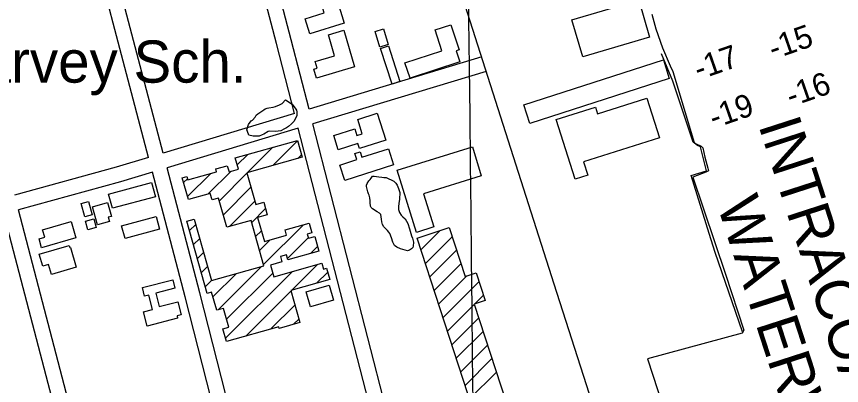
# Model space of a CAD drawing. Extents: x 3651524 to 3689615, y 505651 to 531377.
# Drawn here: x 3675981 to 3677602, y 512083 to 512809 of the extents above; entities that cross this region are included whole.
import ezdxf

# ---------------------------------------------------------------- set-up
doc = ezdxf.new("R2010")
doc.units = 0
for name, color, linetype in [('V-BLDG-IDEN', 7, 'Continuous'), ('V-BLDG-OTLN', 7, 'Continuous'), ('V-GRID-MAJR', 7, 'Continuous'), ('V-RIVR-IDEN', 7, 'Continuous'), ('V-ROAD-CNTR', 7, 'Continuous'), ('V-RRAP-FSHR', 7, 'Continuous'), ('V-SITE-VEGE', 7, 'Continuous'), ('V-TOPO-SHOR', 7, 'Continuous'), ('V-TOPO-SPOT', 7, 'Continuous')]:
    doc.layers.add(name, color=color, linetype=linetype)

msp = doc.modelspace()

# ---------------------------------------------------------------- linework, layer by layer
at = {"layer": 'V-BLDG-OTLN'}
for p, q in [((3676484.905, 512516.303), (3676533.51, 512564.909)), ((3676435.603, 512502.357), (3676485.322, 512552.076)), ((3676415.155, 512517.264), (3676436.021, 512538.13)), ((3676534.206, 512530.249), (3676541.306, 512537.35)), ((3676317.442, 512454.907), (3676363.029, 512500.494)), ((3676358.012, 512460.121), (3676403.058, 512505.167)), ((3676380.039, 512446.793), (3676434.287, 512501.041)), ((3676309.646, 512482.466), (3676317.327, 512490.147)), ((3676387.835, 512419.234), (3676442.083, 512473.482)), ((3676400.074, 512396.117), (3676449.879, 512445.922)), ((3676443.551, 512404.239), (3676470.752, 512431.44)), ((3676321.384, 512388.138), (3676333.535, 512400.289)), ((3676466.939, 512321.561), (3676545.076, 512399.697)), ((3676451.347, 512376.68), (3676462.599, 512387.931)), ((3676776.082, 512350.314), (3676813.944, 512388.176)), ((3676329.18, 512360.578), (3676341.331, 512372.729)), ((3676459.143, 512349.12), (3676479.652, 512369.63)), ((3676513.863, 512333.13), (3676554.677, 512373.944)), ((3676784.766, 512323.642), (3676837.232, 512376.108)), ((3676559.154, 512343.065), (3676573.058, 512356.969)), ((3676336.976, 512333.019), (3676349.126, 512345.169)), ((3676793.449, 512296.97), (3676845.916, 512349.437)), ((3676344.772, 512305.46), (3676356.922, 512317.61)), ((3676377.469, 512232.091), (3676463.103, 512317.725)), ((3676521.874, 512270.43), (3676572.981, 512321.537)), ((3676802.133, 512270.298), (3676854.599, 512322.765)), ((3676367.471, 512257.448), (3676413.802, 512303.779)), ((3676392.353, 512176.264), (3676523.679, 512307.59)), ((3676394.281, 512213.547), (3676484.808, 512304.075)), ((3676571.174, 512284.374), (3676592.903, 512306.104)), ((3676352.568, 512277.9), (3676364.717, 512290.05)), ((3676810.816, 512243.626), (3676865.969, 512298.779)), ((3676819.5, 512216.955), (3676890.235, 512287.69)), ((3676432.09, 512180.646), (3676520.482, 512269.037)), ((3676881.878, 512243.978), (3676898.919, 512261.019)), ((3676481.393, 512194.593), (3676528.277, 512241.478)), ((3676828.183, 512190.283), (3676880.889, 512242.989)), ((3676525.918, 512203.763), (3676536.073, 512213.918)), ((3676836.867, 512163.611), (3676889.573, 512216.317)), ((3676845.55, 512136.939), (3676898.256, 512189.645)), ((3676854.234, 512110.267), (3676906.939, 512162.973)), ((3676862.917, 512083.595), (3676915.622, 512136.3)), ((3676871.601, 512056.923), (3676924.306, 512109.628))]:
    msp.add_line(p, q, dxfattribs=at)
for points in [[(3677225.34, 512768.812), (3677093.926, 512730.203), (3677072.594, 512802.811), (3677204.008, 512841.42)], [(3676557.614, 512775.093), (3676548.429, 512804.99), (3676585.967, 512816.522), (3676583.26, 512825.339), (3676613.455, 512834.614), (3676625.348, 512795.905)], [(3676852.612, 512720.154), (3676754.691, 512687.939), (3676744.757, 512718.138), (3676817.424, 512742.045), (3676803.999, 512782.849), (3676834.932, 512793.025), (3676851.169, 512743.675), (3676845.535, 512741.674)], [(3676594.358, 512773.322), (3676624.426, 512782.226), (3676645.75, 512710.233), (3676570.589, 512687.971), (3676565.376, 512705.572), (3676572.307, 512707.626), (3676568.403, 512720.805), (3676606.564, 512732.108)], [(3676695.431, 512749.215), (3676686.208, 512779.976), (3676702.65, 512784.907), (3676711.87, 512754.144)], [(3676719.257, 512676.476), (3676696.774, 512746.411), (3676712.255, 512751.388), (3676734.734, 512681.45)], [(3676978.272, 512635.684), (3677252.413, 512723.842), (3677264.168, 512687.285), (3676990.027, 512599.127)], [(3677079.076, 512489.129), (3677042.089, 512606.604), (3677119.283, 512630.908), (3677123.309, 512618.122), (3677220.097, 512648.594), (3677244.739, 512570.328), (3677095.671, 512523.394), (3677103.99, 512496.973)], [(3676651.818, 512606.782), (3676689.952, 512619.04), (3676707.016, 512565.956), (3676655.615, 512549.434), (3676652.357, 512559.568), (3676613.748, 512547.157), (3676604.835, 512574.887), (3676646.324, 512588.221), (3676650.434, 512575.436), (3676660.821, 512578.774)], [(3676533.301, 512565.648), (3676542.64, 512532.635), (3676434.04, 512501.915), (3676451.62, 512439.768), (3676467.154, 512444.163), (3676474.181, 512419.315), (3676455.237, 512413.955), (3676468.656, 512366.519), (3676512.018, 512378.785), (3676508.989, 512389.49), (3676556.638, 512402.968), (3676562.036, 512383.876), (3676552.621, 512381.214), (3676554.964, 512372.929), (3676567.535, 512376.487), (3676575.67, 512347.737), (3676514.617, 512330.466), (3676511.848, 512340.254), (3676499.869, 512336.866), (3676502.837, 512326.383), (3676480.3, 512320.009), (3676486.768, 512297.149), (3676581.459, 512323.935), (3676584.703, 512312.462), (3676590.63, 512314.14), (3676596.985, 512291.675), (3676520.22, 512269.962), (3676537.98, 512207.175), (3676497.698, 512195.78), (3676496.801, 512198.952), (3676394.149, 512169.913), (3676387.037, 512195.055), (3676398.589, 512198.321), (3676388.177, 512235.12), (3676374.853, 512231.351), (3676364.806, 512266.868), (3676356.364, 512264.48), (3676316.145, 512406.658), (3676330.579, 512410.74), (3676364.758, 512289.906), (3676467.66, 512319.014), (3676442.457, 512408.106), (3676394.796, 512394.624), (3676378.515, 512452.183), (3676365.555, 512448.515), (3676361.957, 512461.237), (3676319.082, 512449.111), (3676307.054, 512491.627), (3676316.178, 512494.21), (3676318.003, 512487.759), (3676374.634, 512503.776), (3676373.032, 512509.439), (3676395.667, 512515.841), (3676399.009, 512504.022), (3676417.427, 512509.232), (3676411.236, 512531.119)], [(3676722.325, 512517.61), (3676626.507, 512486.876), (3676616.804, 512517.131), (3676649.983, 512527.775), (3676646.178, 512539.631), (3676656.39, 512542.907), (3676659.799, 512532.276), (3676712.226, 512549.092)], [(3676894.771, 512495.93), (3676781.033, 512460.735), (3676801.316, 512395.189), (3676767.317, 512384.671), (3676729.45, 512507.051), (3676877.186, 512552.762)], [(3676162.447, 512459.83), (3676246.966, 512482.67), (3676254.486, 512454.833), (3676169.967, 512431.996)], [(3676129.998, 512419.368), (3676115.429, 512415.395), (3676108.355, 512441.31), (3676122.924, 512445.285)], [(3676140.447, 512399.553), (3676130.447, 512434.57), (3676160.339, 512443.106), (3676168.066, 512416.05), (3676161.578, 512414.197), (3676163.852, 512406.236)], [(3676187.776, 512397.604), (3676255.666, 512416.099), (3676262.553, 512390.819), (3676194.664, 512372.323)], [(3676030.715, 512354.229), (3676025.616, 512371.918), (3676036.8, 512375.141), (3676032.642, 512389.565), (3676088.977, 512405.804), (3676098.236, 512373.695)], [(3676117.079, 512406.687), (3676133.373, 512411.02), (3676137.901, 512394.001), (3676121.606, 512389.668)], [(3676989.132, 511603.074), (3676877.105, 511947.173), (3676904.435, 511956.071), (3676768.565, 512373.403), (3676831.448, 512393.874), (3676862.75, 512297.731), (3676884.645, 512304.86), (3676902.303, 512250.627), (3676880.693, 512243.592), (3677079.625, 511632.537)], [(3676087.349, 512354.942), (3676098.807, 512316.122), (3676050.048, 512301.731), (3676044.156, 512321.691), (3676033.075, 512318.42), (3676026.22, 512341.652), (3676084.67, 512358.901), (3676085.895, 512354.534)], [(3676228.663, 512275.815), (3676288.411, 512291.177), (3676292.687, 512274.546), (3676255.227, 512264.914), (3676261.992, 512238.607), (3676298.579, 512248.014), (3676305.211, 512222.225), (3676296.867, 512220.079), (3676298.024, 512215.578), (3676238.147, 512200.183), (3676230.911, 512228.32), (3676248.883, 512232.941), (3676241.627, 512261.162), (3676233, 512258.946)], [(3676596.082, 512280.421), (3676604.331, 512250.928), (3676558.874, 512238.214), (3676550.625, 512267.709)]]:
    msp.add_lwpolyline(points, close=True, dxfattribs=at)
at = {"layer": 'V-GRID-MAJR'}
msp.add_spline([(3676887.017, 511289.795), (3676820.936, 517347.309), (3676754.821, 523407.907), (3676724.48, 526189.234)], degree=3, dxfattribs=at)
at = {"layer": 'V-ROAD-CNTR'}
for points in [[(3677353.781, 511298.124), (3677234.15, 511670.31), (3677038.04, 512282.527), (3676777.915, 513098.523), (3676600.367, 513647.902), (3676489.19, 514000.933)], [(3676556.157, 512627.287), (3676521.113, 512763.552), (3676389.844, 513265.516)], [(3676527.415, 512618.603), (3676492.073, 512756.02), (3676361.1, 513256.856)], [(3676269.659, 512540.716), (3676123.739, 513096.349), (3676102.5, 513178.943)], [(3676240.922, 512532.033), (3676094.703, 513088.803), (3676073.751, 513170.282)], [(3676895.67, 512729.88), (3676556.158, 512627.288)], [(3676904.348, 512701.162), (3676563.636, 512598.208)], [(3676527.415, 512618.603), (3676269.659, 512540.716)], [(3676899.982, 511296.85), (3676707.955, 512037.045), (3676563.636, 512598.208)], [(3676534.894, 512589.523), (3676277.285, 512511.681)], [(3676702.091, 511940.185), (3676678.909, 512029.543), (3676534.893, 512589.523)], [(3676240.922, 512532.033), (3676177.245, 512512.791), (3675977.603, 512458.103)], [(3676248.548, 512502.998), (3676185.549, 512483.961), (3675985.181, 512429.073)], [(3676414.162, 511859.046), (3676312.887, 512258.004), (3676248.547, 512502.997)], [(3676443.048, 511867.186), (3676341.935, 512265.504), (3676277.284, 512511.68)], [(3676123.911, 511777.251), (3676069.675, 511986.612), (3675956.244, 512421.146)], [(3676152.793, 511785.39), (3676098.709, 511994.162), (3675985.18, 512429.073)]]:
    msp.add_lwpolyline(points, dxfattribs=at)
at = {"layer": 'V-RRAP-FSHR'}
msp.add_lwpolyline([(3677407.977, 512189.085), (3677354.358, 512345.29), (3677342.259, 512382.311), (3677307.352, 512496.698), (3677336.956, 512505.576), (3677325.692, 512552.625), (3677319.714, 512555.402), (3677311.127, 512562.24), (3677270.955, 512682.071), (3677249.097, 512735.993)], dxfattribs=at)
at = {"layer": 'V-SITE-VEGE'}
for points in [[(3676510.001, 512645.553), (3676523.134, 512636.669), (3676524.646, 512634.912), (3676529.166, 512628.866), (3676531.41, 512624.979), (3676532.516, 512622.073), (3676532.201, 512614.761), (3676526.815, 512603.686), (3676521.523, 512597.999), (3676515.661, 512592.897), (3676512.155, 512590.454), (3676508.073, 512588.213), (3676501.084, 512584.672), (3676495.867, 512583.605), (3676489.887, 512582.936), (3676478.152, 512583.517), (3676476.022, 512582.784), (3676467.47, 512577.922), (3676464.168, 512576.247), (3676458.542, 512573.644), (3676446.224, 512573.851), (3676438.169, 512575.718), (3676437.239, 512577.66), (3676433.917, 512586.186), (3676437.178, 512596.913), (3676442.693, 512604.329), (3676445.026, 512605.638), (3676450.316, 512611.132), (3676452.499, 512614.946), (3676455.626, 512617.78), (3676465.168, 512624.168), (3676467.507, 512625.86), (3676469.852, 512627.938), (3676474.107, 512629.214), (3676477.005, 512629.745), (3676485.687, 512630.752), (3676490.526, 512632.405), (3676498.476, 512635.735), (3676503.142, 512638.352)], [(3676707.471, 512492.832), (3676722.554, 512485.455), (3676726.718, 512481.15), (3676728.037, 512479.395), (3676729.347, 512477.255), (3676731.938, 512471.049), (3676733.765, 512465.051), (3676734.306, 512462.925), (3676734.283, 512450.219), (3676732.985, 512441.576), (3676732.307, 512435.619), (3676732.206, 512429.653), (3676733.841, 512423.849), (3676737.415, 512418.782), (3676740.82, 512415.262), (3676745.369, 512410.949), (3676750.606, 512401.812), (3676753.317, 512391.37), (3676757.708, 512377.626), (3676759.754, 512373.355), (3676761.735, 512365.237), (3676760.835, 512357.551), (3676760.02, 512354.868), (3676757.28, 512352.22), (3676753.772, 512349.584), (3676749.901, 512348.493), (3676744.91, 512349.347), (3676735.715, 512352.005), (3676729.028, 512355.198), (3676724.086, 512358.94), (3676720.924, 512365.538), (3676718.559, 512373.665), (3676715.046, 512382.387), (3676713.166, 512385.113), (3676710.526, 512388.431), (3676708.634, 512390.389), (3676705.412, 512393.33), (3676703.141, 512395.679), (3676700.514, 512399.769), (3676699.264, 512405.562), (3676698.578, 512410.58), (3676698.079, 512415.208), (3676697.003, 512419.847), (3676694.538, 512422.2), (3676690.159, 512425.162), (3676680.822, 512430.898), (3676678.363, 512433.638), (3676677.06, 512436.164), (3676676.413, 512443.489), (3676676.28, 512446.959), (3676675.606, 512452.744), (3676674.336, 512457.579), (3676673.236, 512460.678), (3676671.756, 512464.17), (3676668.854, 512474.805), (3676669.284, 512477.494), (3676670.687, 512480.744), (3676674.041, 512485.692), (3676676.407, 512488.926), (3676677.99, 512491.402), (3676680.744, 512495.015), (3676684.402, 512494.955), (3676693.62, 512493.641), (3676699.389, 512493.161), (3676703.424, 512492.709)]]:
    msp.add_lwpolyline(points, close=True, dxfattribs=at)
at = {"layer": 'V-TOPO-SHOR'}
msp.add_lwpolyline([(3677229.506, 512813.858), (3677237.725, 512784.934), (3677250.494, 512747.9), (3677265.962, 512712.16), (3677271.138, 512701.363), (3677312.98, 512561.419), (3677316.951, 512558.675), (3677326.923, 512554.493), (3677330.214, 512551.089), (3677333.915, 512532.282), (3677339.582, 512510.766), (3677340.829, 512505.39), (3677336.1, 512502.791), (3677310.5, 512493.178), (3677374.259, 512302.659), (3677410.57, 512192.261), (3677407.25, 512186.58), (3677220.982, 512135.693), (3677359.517, 511711.518)], dxfattribs=at)

# ---------------------------------------------------------------- texts
at = {"layer": 'V-BLDG-IDEN'}
msp.add_text('Harvey Sch.', height=82.99983, dxfattribs=at).set_placement((3675828.911, 512679.199))
at = {"layer": 'V-RIVR-IDEN'}
for s, height, p in [('INTRACOASTAL', 82.99983, (3677438.597, 512595.959)), ('WATERWAY', 82.9998, (3677357.301, 512439.705))]:
    msp.add_text(s, height=height, rotation=287.94641, dxfattribs=at).set_placement(p)
at = {"layer": 'V-TOPO-SPOT'}
for s, p in [('-15', (3677468.232, 512723.906)), ('-17', (3677321.622, 512683.716)), ('-16', (3677502.992, 512630.824)), ('-19', (3677351.662, 512588.304))]:
    msp.add_text(s, height=45, rotation=19.226858, dxfattribs=at).set_placement(p)

doc.saveas('drawing.dxf')
